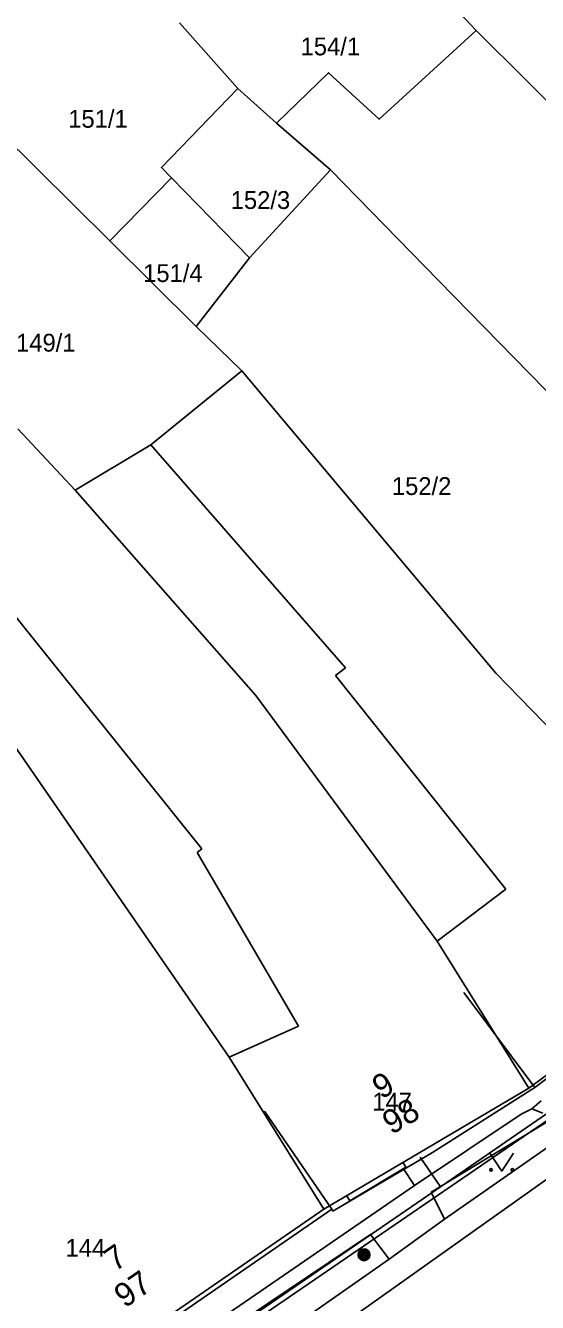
# Model space of a CAD drawing. Extents: x -601580 to 4, y -1204314 to 4.
# Drawn here: x -600527.1 to -600505.5, y -1203744.2 to -1203690.4 of the extents above; entities that cross this region are included whole.
import ezdxf

# ---------------------------------------------------------------- set-up
doc = ezdxf.new("R2010")
doc.units = 0
for name, color, linetype in [('00-INNOGY-NTL', 7, 'Continuous'), ('00-KN-HRANICE PARCEL', 7, 'Continuous'), ('00-KN-PARC. CISLA', 7, 'Continuous'), ('00-KN-VNITRNI KRESBA', 7, 'Continuous'), ('00-POLOHOPIS', 7, 'Continuous'), ('00-SITE KOM. KABEL', 7, 'Continuous'), ('00-VAK-VODA-RAD IGIS', 7, 'Continuous'), ('Vrstva 25', 7, 'Continuous'), ('Vrstva 36', 7, 'Continuous'), ('Vrstva 6', 7, 'Continuous')]:
    doc.layers.add(name, color=color, linetype=linetype)

# ---------------------------------------------------------------- blocks, each defined once
blk = doc.blocks.new('6.01A_84')
at = {"layer": 'Vrstva 25'}
for radius in [0.25, 0.2, 0.15, 0.1, 0.05]:
    blk.add_circle((0, 0), radius, dxfattribs=at)
blk = doc.blocks.new('6.01A_86')
at = {"layer": 'Vrstva 25'}
for radius in [0.25, 0.2, 0.15, 0.1, 0.05]:
    blk.add_circle((0, 0), radius, dxfattribs=at)
blk = doc.blocks.new('VCHOD_4612')
at = {"layer": 'Vrstva 6'}
blk.add_line((0, 0.25), (0, 0), dxfattribs=at)
blk = doc.blocks.new('VCHOD_4614')
at = {"layer": 'Vrstva 6'}
blk.add_line((0, 0.25), (0, 0), dxfattribs=at)
blk = doc.blocks.new('3.14_870')
at = {"layer": 'Vrstva 36'}
blk.add_lwpolyline([(-0.5, 0.75), (0, 0), (0.5, 0.75)], dxfattribs=at)
for centre in [(-0.45, 0.05), (0.449, 0.05)]:
    blk.add_circle(centre, 0.05, dxfattribs=at)

msp = doc.modelspace()

# ---------------------------------------------------------------- linework, layer by layer
at = {"layer": '00-INNOGY-NTL'}
msp.add_line((-600510.5, -1203738.03), (-600509.64, -1203739.28), dxfattribs=at)
msp.add_lwpolyline([(-600486.68, -1203722.48), (-600489.25, -1203724.39), (-600497.78, -1203730.73), (-600501.03, -1203733.15), (-600504.95, -1203736.06), (-600509.64, -1203739.28), (-600520.2, -1203746.52), (-600535.72, -1203757.18), (-600536.81, -1203757.93), (-600541.8, -1203761.35), (-600546.79, -1203764.85), (-600559, -1203773.38), (-600566.88, -1203778.88), (-600575.24, -1203781.91), (-600588.36, -1203786.65), (-600589.51, -1203786.96)], dxfattribs=at)
at = {"layer": '00-KN-HRANICE PARCEL'}
for p, q in [((-600508.13, -1203690.57), (-600514.34, -1203683.98)), ((-600520.64, -1203690.25), (-600518.19, -1203693.01)), ((-600518.19, -1203693.01), (-600516.56, -1203694.48)), ((-600528.21, -1203694.86), (-600523.58, -1203699.44)), ((-600516.56, -1203694.48), (-600514.28, -1203696.45)), ((-600514.28, -1203696.45), (-600517.7, -1203700.15)), ((-600523.58, -1203699.44), (-600520.99, -1203696.78)), ((-600517.7, -1203700.15), (-600520.99, -1203696.78)), ((-600519.95, -1203703.04), (-600523.58, -1203699.44)), ((-600519.95, -1203703.04), (-600517.7, -1203700.15)), ((-600518.02, -1203704.91), (-600519.95, -1203703.04)), ((-600518.02, -1203704.91), (-600521.86, -1203708.03)), ((-600525.04, -1203709.94), (-600527.47, -1203707.35)), ((-600521.86, -1203708.03), (-600525.04, -1203709.94)), ((-600505.91, -1203735.13), (-600497.34, -1203728.8)), ((-600514.56, -1203740.22), (-600505.91, -1203735.13)), ((-600527.78, -1203749.32), (-600514.56, -1203740.22))]:
    msp.add_line(p, q, dxfattribs=at)
for points in [[(-600516.56, -1203694.48), (-600514.36, -1203692.35), (-600512.23, -1203694.31), (-600508.13, -1203690.57)], [(-600508.13, -1203690.57), (-600501.72, -1203696.94), (-600494.71, -1203703.2)], [(-600520.99, -1203696.78), (-600521.41, -1203696.35), (-600518.19, -1203693.01)], [(-600514.28, -1203696.45), (-600509.73, -1203701.1), (-600501.38, -1203709.63)], [(-600501.74, -1203723.36), (-600507.31, -1203717.65), (-600518.02, -1203704.91)], [(-600514.56, -1203740.22), (-600518.55, -1203733.82), (-600530.21, -1203716.96), (-600533.65, -1203713.17), (-600537.95, -1203708.73)], [(-600505.91, -1203735.13), (-600509.78, -1203728.93), (-600517.42, -1203718.58), (-600525.04, -1203709.94)], [(-600551.99, -1203767.9), (-600528.03, -1203751.91), (-600517.03, -1203744.62), (-600503.75, -1203735.54)]]:
    msp.add_lwpolyline(points, dxfattribs=at)
at = {"layer": '00-KN-VNITRNI KRESBA'}
for p, q in [((-600535.49, -1203705.4), (-600519.71, -1203725.04)), ((-600521.86, -1203708.03), (-600513.65, -1203717.42)), ((-600513.65, -1203717.42), (-600514.06, -1203717.75)), ((-600514.06, -1203717.75), (-600506.88, -1203726.75)), ((-600519.71, -1203725.04), (-600519.9, -1203725.2)), ((-600519.9, -1203725.2), (-600515.63, -1203732.52)), ((-600506.88, -1203726.75), (-600509.78, -1203728.93)), ((-600515.63, -1203732.52), (-600518.55, -1203733.82))]:
    msp.add_line(p, q, dxfattribs=at)
at = {"layer": '00-POLOHOPIS'}
for p, q in [((-600510.026, -1203739.505), (-600504.146, -1203735.939)), ((-600503.697, -1203736.623), (-600509.466, -1203740.65)), ((-600511.098, -1203738.459), (-600513.456, -1203739.874)), ((-600509.466, -1203740.65), (-600510.026, -1203739.505)), ((-600509.466, -1203740.65), (-600511.8, -1203742.327)), ((-600520.674, -1203746.707), (-600512.588, -1203741.299)), ((-600512.588, -1203741.299), (-600511.8, -1203742.327)), ((-600511.8, -1203742.327), (-600519.868, -1203747.952))]:
    msp.add_line(p, q, dxfattribs=at)
for points in [[(-600500.102, -1203724.716), (-600497.113, -1203728.724), (-600505.665, -1203735.102), (-600508.654, -1203731.094)], [(-600508.654, -1203731.094), (-600505.665, -1203735.102), (-600509.98, -1203737.831), (-600514.173, -1203740.304), (-600514.224, -1203740.218), (-600517.062, -1203736.102)], [(-600517.062, -1203736.102), (-600514.224, -1203740.218), (-600527.446, -1203749.336), (-600530.284, -1203745.22)]]:
    msp.add_lwpolyline(points, dxfattribs=at)
at = {"layer": '00-SITE KOM. KABEL'}
for points in [[(-600505.4, -1203735.66), (-600505.79, -1203736)], [(-600506.23, -1203736.22), (-600510.74, -1203739.23), (-600519.05, -1203744.93), (-600519.22, -1203745.96), (-600520.6, -1203747.08), (-600523.03, -1203748.81), (-600529.84, -1203753.68), (-600533.39, -1203756), (-600537.76, -1203758.9), (-600542.81, -1203762.61), (-600547.1, -1203765.43), (-600552.78, -1203769.13), (-600553.37, -1203769.45), (-600553.89, -1203769.82), (-600554.42, -1203770.01), (-600558.01, -1203772.02)], [(-600510.74, -1203739.23), (-600506.23, -1203736.22)], [(-600506.23, -1203736.22), (-600505.79, -1203736)], [(-600505.79, -1203736), (-600505.33, -1203736.18)], [(-600510.74, -1203739.23), (-600511.2, -1203738.53)], [(-600511.2, -1203738.53), (-600510.74, -1203739.23)], [(-600520.6, -1203747.08), (-600519.22, -1203745.96), (-600519.05, -1203744.93), (-600510.74, -1203739.23)]]:
    msp.add_lwpolyline(points, dxfattribs=at)
at = {"layer": '00-VAK-VODA-RAD IGIS'}
msp.add_lwpolyline([(-600454.254, -1203701.013), (-600472.203, -1203715.152), (-600488.658, -1203727.344), (-600496.91, -1203733.124), (-600525.432, -1203753.341), (-600551.886, -1203771.847), (-600568.695, -1203781.296)], dxfattribs=at)

# ---------------------------------------------------------------- block references
at = {"layer": '00-POLOHOPIS'}
msp.add_blockref('3.14_870', (-600507.055, -1203738.618), dxfattribs=at)
at = {"layer": '00-POLOHOPIS', "xscale": 0.9999989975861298, "yscale": 0.9999989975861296, "rotation": 30.967234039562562}
for name, p in [('VCHOD_4612', (-600511.098, -1203738.459)), ('VCHOD_4614', (-600513.456, -1203739.874))]:
    msp.add_blockref(name, p, dxfattribs=at)
at = {"layer": '00-POLOHOPIS', "rotation": 180}
for name in ['6.01A_84', '6.01A_86']:
    msp.add_blockref(name, (-600512.864, -1203742.146), dxfattribs=at)

# ---------------------------------------------------------------- texts
at = {"layer": '00-KN-PARC. CISLA'}
for s, p in [('154/1', (-600515.539, -1203691.62)), ('151/1', (-600525.339, -1203694.67)), ('152/3', (-600518.487, -1203698.091)), ('151/4', (-600522.18, -1203701.169)), ('149/1', (-600527.539, -1203704.1)), ('152/2', (-600511.69, -1203710.14)), ('147', (-600512.514, -1203736.07)), ('144', (-600525.454, -1203742.23))]:
    msp.add_text(s, height=0.75, dxfattribs=at).set_placement(p)
at = {"layer": '00-POLOHOPIS'}
for s, rotation, p in [('9', 30.5318, (-600512.133, -1203735.618)), ('98', 30.5318, (-600511.705, -1203737.107)), ('7', 34.5904, (-600523.372, -1203742.882)), ('97', 34.5904, (-600522.953, -1203744.416))]:
    msp.add_text(s, height=1, rotation=rotation, dxfattribs=at).set_placement(p)

doc.saveas('drawing.dxf')
